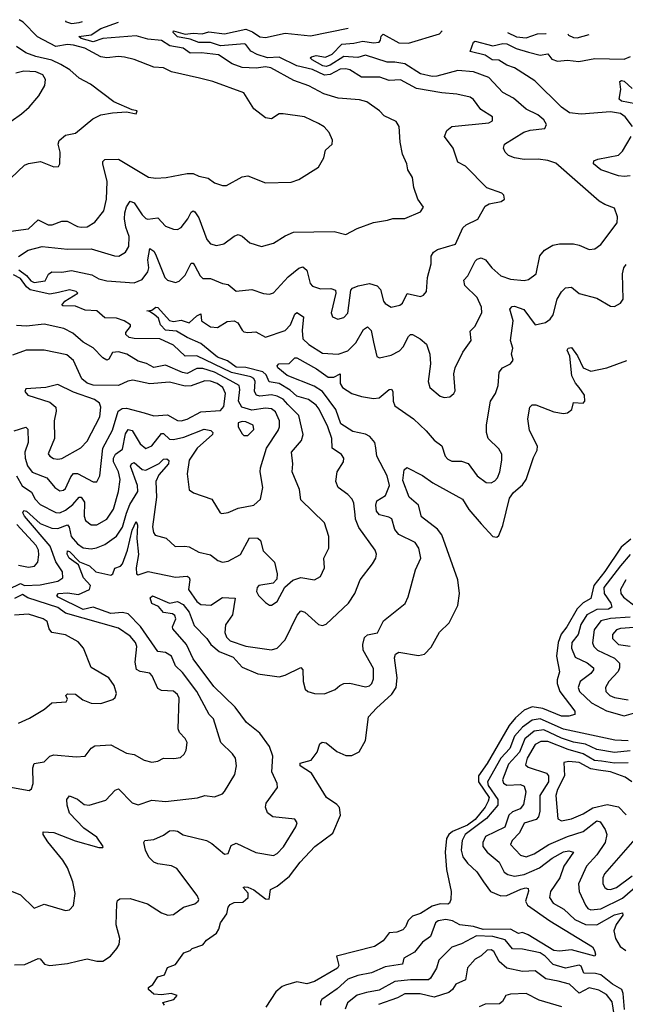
# Model space of a CAD drawing. Extents: x 1552294 to 1694791, y 811929 to 917222.
# Tile 616 of 643: x 1662571 to 1665660, y 909930 to 914950. Entities that reach past the tile are written whole.
import ezdxf

# ---------------------------------------------------------------- set-up
doc = ezdxf.new("R2010")
doc.units = 0

msp = doc.modelspace()

# ---------------------------------------------------------------- linework, layer by layer
at = {"layer": '0CON10XD'}
for points in [[(1662525, 913871.5), (1662615, 913883.9), (1662665, 913929.1), (1662716.2, 913903.8), (1662736.7, 913905), (1662785, 913922.1), (1662813.6, 913923.6), (1662865, 913895.6), (1662885, 913892.5), (1662915.4, 913894.6), (1662955, 913917.1), (1663000.8, 913975), (1663014.4, 914035), (1663016.5, 914125), (1662994.4, 914215.6), (1662995, 914226.7), (1663005, 914237.1), (1663075, 914238.8), (1663227.6, 914147.6), (1663265, 914141.5), (1663317.5, 914145), (1663425, 914166.7), (1663455.6, 914165.6), (1663485, 914152), (1663532, 914142), (1663565, 914118.8), (1663605, 914104), (1663625, 914104), (1663705, 914149.2), (1663735, 914154), (1663825, 914118.8), (1663955, 914122.5), (1663995, 914135.8), (1664095, 914198.8), (1664122, 914245), (1664131.2, 914285), (1664164.4, 914315.6), (1664166.6, 914336.6), (1664149.4, 914375), (1664123.4, 914403.4), (1664095, 914420.9), (1664024.5, 914454.5), (1663915, 914470.9), (1663895, 914469.4), (1663855, 914444.4), (1663825, 914449.4), (1663764.4, 914495), (1663715, 914577.9), (1663555.8, 914635.8), (1663487.7, 914652.3), (1663345, 914683.9), (1663305, 914704.6), (1663255, 914708), (1663155, 914746.4), (1663105, 914758.7), (1663075, 914762.4), (1663015, 914755.3), (1662985, 914760.4), (1662903.5, 914805), (1662845, 914821), (1662815, 914823.5), (1662755, 914814), (1662662.1, 914862.1), (1662588.1, 914938.1), (1662568.4, 914950.2)], [(1662565, 913743.3), (1662614.8, 913775.2), (1662685, 913794), (1662815, 913780), (1662935, 913781), (1663055, 913745.4), (1663076.7, 913745), (1663110.5, 913765), (1663127, 913793), (1663128.5, 913845), (1663113.1, 913893.1), (1663104.8, 913934.8), (1663107.4, 913965), (1663115, 913995.8), (1663135, 914025.7), (1663155, 914016.7), (1663194.8, 913954.8), (1663215, 913937.2), (1663225, 913933.3), (1663275, 913939.1), (1663315, 913896.7), (1663355, 913882.5), (1663375, 913881.1), (1663395, 913891.1), (1663428.2, 913935), (1663445, 913969.2), (1663455, 913975.6), (1663465, 913971.1), (1663485, 913940.6), (1663525, 913828.6), (1663545, 913806.9), (1663575, 913799.4), (1663612.2, 913807.8), (1663665, 913847.1), (1663685, 913854.3), (1663706.1, 913846.1), (1663745, 913811.9), (1663805, 913793.1), (1663865, 913811.5), (1663925, 913848.9), (1663967, 913867), (1664175, 913870), (1664235, 913855.6), (1664292.5, 913885), (1664375, 913916.2), (1664447.5, 913927.5), (1664475, 913936.7), (1664535, 913936.2), (1664615, 913970.8), (1664631.2, 913995), (1664602, 914035), (1664582, 914095), (1664574.2, 914145), (1664550, 914185), (1664545.8, 914215), (1664523.3, 914265), (1664511.1, 914325), (1664507.1, 914405), (1664491.9, 914431.9), (1664429.5, 914459.5), (1664406, 914485), (1664341.1, 914531.1), (1664305, 914541.2), (1664195, 914549.5), (1664122.4, 914572.4), (1664045, 914613.2), (1663969.5, 914639.5), (1663852.5, 914705), (1663825, 914709.6), (1663776.9, 914703.1), (1663705, 914705.7), (1663654.4, 914725), (1663585, 914771.6), (1663498.2, 914781.8), (1663440.3, 914780.2), (1663404.8, 914804.8), (1663336.9, 914816.9), (1663295, 914843.9), (1663225, 914850.5), (1663165, 914867.7), (1662995, 914854.7), (1662945, 914837.4), (1662884.2, 914855), (1662872.5, 914865), (1662935, 914872.4), (1662984.6, 914905), (1663075.7, 914937)], [(1662567, 913675), (1662605, 913645.9), (1662628.3, 913618.3), (1662645, 913609.8), (1662701.4, 913618.6), (1662717, 913653), (1662735, 913664), (1662785, 913663.5), (1662835, 913671.2), (1662938.7, 913648.7), (1662975, 913629.5), (1663015, 913619.2), (1663155, 913608), (1663195, 913626.1), (1663225, 913664.5), (1663229.2, 913685), (1663223.9, 913725), (1663235, 913784.3), (1663255, 913770), (1663264.3, 913755), (1663311.5, 913635), (1663325, 913621.4), (1663365, 913610.6), (1663385, 913617.1), (1663415, 913648.1), (1663445, 913709.2), (1663455, 913708.6), (1663465, 913695.7), (1663490.8, 913645), (1663505, 913630.5), (1663545, 913630), (1663605, 913605.7), (1663635, 913600.6), (1663675, 913565.5), (1663755, 913574.5), (1663815, 913554.4), (1663845, 913550.6), (1663865, 913557.1), (1663941, 913639), (1663995, 913682.9), (1664015, 913689.5), (1664035, 913672.5), (1664053.1, 913605), (1664065, 913592), (1664105, 913578), (1664158.8, 913578.8), (1664181.2, 913571.2), (1664184, 913555), (1664160.5, 913455), (1664166, 913435), (1664193.6, 913423.6), (1664225, 913432.2), (1664245, 913454.2), (1664259.7, 913570.3), (1664268.9, 913581.1), (1664297.4, 913592.6), (1664355, 913604.5), (1664395, 913593.6), (1664412.1, 913575), (1664426.7, 913515), (1664435, 913503.1), (1664465, 913484.4), (1664510, 913495), (1664524, 913505), (1664546.7, 913553.3), (1664615, 913538.6), (1664631.2, 913545), (1664645.8, 913564.2), (1664650.4, 913635), (1664669.2, 913705), (1664670.4, 913745), (1664681.1, 913765), (1664702.2, 913777.8), (1664794.6, 913805.4), (1664830.7, 913889.3), (1664848.1, 913905), (1664907, 913933), (1664945, 913999.2), (1664965, 914011.4), (1665027.3, 914022.7), (1665043.3, 914035), (1665040, 914055), (1665030, 914065), (1664953.2, 914093.2), (1664845, 914202.5), (1664805, 914222.9), (1664782.7, 914295), (1664738.1, 914355), (1664749.5, 914385), (1664775, 914406.2), (1664963.3, 914425), (1664982.5, 914435), (1664981.9, 914455), (1664922.6, 914492.6), (1664885, 914543.3), (1664869.2, 914555), (1664800.7, 914570.7), (1664725, 914577.5), (1664595, 914599.7), (1664513.3, 914643.3), (1664455, 914639.7), (1664407.1, 914657.1), (1664315, 914656.6), (1664255, 914694.6), (1664235, 914700), (1664205, 914697.8), (1664155, 914670.1), (1664125, 914667.9), (1664065, 914697), (1663985, 914714.1), (1663895, 914759.4), (1663835, 914756), (1663782, 914772), (1663750.2, 914790.2), (1663725, 914823.9), (1663716.9, 914826.9), (1663595, 914817.4), (1663545, 914833.2), (1663485, 914834.7), (1663441.1, 914851.1), (1663375, 914862.6), (1663353.3, 914885), (1663356.1, 914893.9), (1663415, 914876.9), (1663455, 914882.3), (1663501.7, 914878.3), (1663535, 914888.4), (1663615, 914877.7), (1663725, 914902.6), (1663759.1, 914889.1), (1663795, 914863.4), (1663825, 914858.8), (1663925, 914882.2), (1664055, 914867.3), (1664246.8, 914906.5)], [(1662804.5, 914944), (1662805, 914941.8), (1662835, 914930.9), (1662874.4, 914935.6), (1662891.4, 914941.8)], [(1663257, 913447), (1663233.1, 913463.1), (1663220, 913465), (1663245, 913468.5), (1663265, 913484.4), (1663275, 913483.1), (1663335, 913415.8), (1663355, 913411.7), (1663395, 913418.9), (1663435, 913405.3), (1663475, 913440.5), (1663495, 913450), (1663497.6, 913415), (1663545, 913383.5), (1663580, 913380), (1663628.5, 913411.5), (1663665, 913414.7), (1663683.8, 913403.8), (1663705, 913366.7), (1663715, 913359.4), (1663735, 913354.8), (1663775, 913358.5), (1663825, 913332), (1663925, 913365.4), (1663951.6, 913395), (1663975, 913448), (1663985, 913456.5), (1664018.8, 913435), (1664011.2, 913365), (1664015, 913322.9), (1664045, 913294.4), (1664115, 913249.5), (1664194.6, 913244.6), (1664245, 913262.5), (1664285, 913301.8), (1664325, 913370), (1664345, 913384.4), (1664363.8, 913365), (1664375.2, 913305.2), (1664393.4, 913233.4), (1664406, 913226), (1664465, 913239.5), (1664507.6, 913262.4), (1664527.8, 913282.2), (1664554.6, 913335), (1664565, 913344.4), (1664575, 913345.5), (1664613.3, 913323.3), (1664645.3, 913295.3), (1664662.5, 913245), (1664665.6, 913195), (1664654.4, 913105), (1664662.5, 913075), (1664715, 913030), (1664735.8, 913024.2), (1664765, 913028), (1664785, 913043.8), (1664791.7, 913058.3), (1664785.6, 913145), (1664791.9, 913175), (1664830.6, 913255), (1664873.1, 913315), (1664868.2, 913361.8), (1664893.1, 913385), (1664928.9, 913455), (1664926.2, 913485), (1664905, 913534.4), (1664841.8, 913595), (1664837.2, 913622.8), (1664856.5, 913645), (1664895, 913719.2), (1664905, 913730), (1664924.4, 913735.6), (1664946.2, 913726.2), (1664980, 913685), (1665025, 913644.5), (1665075, 913628), (1665145, 913620.4), (1665166.2, 913625), (1665205.6, 913655), (1665223.6, 913746.4), (1665248, 913775), (1665289.8, 913800.2), (1665325, 913807.1), (1665395, 913806.5), (1665425, 913800.5), (1665475, 913778.6), (1665505, 913781.4), (1665535, 913804), (1665618, 913915), (1665620, 913945), (1665605, 913990), (1665555, 914007.8), (1665527.5, 914025), (1665305, 914218.2), (1665265, 914232.7), (1665215, 914238.8), (1665145, 914237.5), (1665095, 914245.7), (1665065, 914258), (1665048, 914275), (1665038.8, 914295), (1665043.8, 914315), (1665143, 914377), (1665175, 914387.3), (1665249.2, 914395), (1665258.5, 914415), (1665245, 914440), (1665214.3, 914465), (1665154.2, 914494.2), (1665089.3, 914549.3), (1665035, 914578.2), (1664963.8, 914655), (1664885.3, 914684.7), (1664805, 914690.4), (1664698.1, 914661.9), (1664675, 914661.1), (1664615, 914674.5), (1664535, 914725.3), (1664485, 914734.3), (1664445, 914733.1), (1664335, 914768.7), (1664295, 914756.7), (1664225, 914762.7), (1664155, 914718), (1664135, 914711.3), (1664117.5, 914715), (1664062.9, 914745), (1664052, 914755), (1664058.9, 914761.1), (1664082.7, 914767.3), (1664130.2, 914759.8), (1664165, 914775.2), (1664214.7, 914825.3), (1664275, 914829.8), (1664320.4, 914840.4), (1664375, 914831.9), (1664403.8, 914835), (1664411.9, 914845), (1664415, 914866.2), (1664425, 914876.5), (1664505, 914832.6), (1664555, 914829.7), (1664712, 914878), (1664726.6, 914894)], [(1665058.4, 914885.4), (1665105, 914862.9), (1665155, 914857.6), (1665212.3, 914877.7), (1665255, 914880.3), (1665256.3, 914880.2)], [(1665366.7, 914877.4), (1665370.7, 914870.7), (1665395, 914858.8), (1665415, 914858.2), (1665475.9, 914874.5)], [(1662525, 914142.9), (1662595, 914208.1), (1662615, 914216.7), (1662677.3, 914227.3), (1662745, 914199.2), (1662768.8, 914201.2), (1662776, 914215), (1662777.5, 914275), (1662767.1, 914315), (1662771.4, 914335), (1662805, 914361.1), (1662855, 914371.2), (1662944.2, 914445), (1662985, 914464.4), (1663044.1, 914475.9), (1663115, 914480), (1663165, 914470), (1663170, 914485), (1663145, 914490), (1663051.9, 914531.9), (1662932.1, 914622.1), (1662875, 914652.5), (1662825.8, 914695), (1662781.2, 914721.2), (1662734.2, 914744.2), (1662652.9, 914762.9), (1662601.8, 914781.8), (1662553.9, 914813.9)], [(1665697.1, 914405), (1665660, 914455), (1665635, 914471.1), (1665585, 914479.7), (1665435, 914468.2), (1665375, 914474.6), (1665334.5, 914505), (1665198.5, 914638.5), (1665095.3, 914705.3), (1665055, 914718.1), (1665015, 914743.8), (1664980.6, 914745), (1664945, 914769.6), (1664868.8, 914788.8), (1664885, 914835.7), (1664895, 914840.5), (1664985, 914817.1), (1665035, 914829.2), (1665055, 914827.9), (1665103, 914803), (1665166, 914784), (1665225, 914769.6), (1665265, 914776.2), (1665285, 914748.4), (1665315, 914738.8), (1665365, 914743.4), (1665422.6, 914737.4), (1665505, 914752.6), (1665655, 914748.2), (1665687.3, 914762.7)], [(1662527, 914433), (1662580.3, 914469.7), (1662620, 914505), (1662668.3, 914561.7), (1662698.9, 914615), (1662702.3, 914645), (1662689.5, 914669.5), (1662653.7, 914683.7), (1662592.3, 914687.7), (1662551.9, 914678.1)], [(1665711.9, 914521.9), (1665640.6, 914535), (1665628.8, 914545), (1665638.1, 914595), (1665632, 914635), (1665640.3, 914639.7), (1665655, 914636.4), (1665695, 914600)], [(1665685.4, 914154.6), (1665655, 914150.2), (1665625, 914153.2), (1665534.4, 914185), (1665497.5, 914215), (1665500.3, 914229.7), (1665520.2, 914239.8), (1665625, 914259.5), (1665645, 914280.6), (1665690, 914355)], [(1662545, 910130.8), (1662597.9, 910132.1), (1662665, 910162.9), (1662675, 910162), (1662698, 910135), (1662725, 910127.7), (1662815, 910137.8), (1662871.2, 910151.2), (1662915, 910161.2), (1662965, 910150), (1662995, 910150.4), (1663034.3, 910175), (1663066.9, 910215), (1663077.8, 910235), (1663081.2, 910265), (1663063.8, 910335), (1663065.6, 910444.4), (1663070.5, 910459.5), (1663082.1, 910467.9), (1663135, 910470), (1663223, 910443), (1663295, 910397.1), (1663325.8, 910384.2), (1663355, 910387.5), (1663406.2, 910425), (1663465, 910442.5), (1663481.2, 910455), (1663484, 910465), (1663475.7, 910485), (1663372.1, 910622.1), (1663345, 910635.3), (1663275.3, 910645.3), (1663255.3, 910655.3), (1663229.7, 910679.7), (1663212.5, 910715), (1663204, 910755), (1663210, 910765), (1663255, 910769.4), (1663305, 910791.9), (1663335, 910814.4), (1663355, 910816.4), (1663375, 910812.9), (1663405, 910794.2), (1663524.6, 910764.6), (1663550.6, 910750.6), (1663615, 910694.6), (1663635, 910699.2), (1663649.7, 910740.3), (1663675, 910752.2), (1663775, 910704.5), (1663865, 910688.9), (1663885, 910698.1), (1663917.1, 910732.9), (1663980, 910835), (1663985.8, 910855.8), (1663974.3, 910874.3), (1663862.5, 910885), (1663835.6, 910905.6), (1663824.3, 910934.3), (1663828.1, 910955), (1663885.8, 911035.8), (1663884.2, 911055), (1663856.7, 911115), (1663862.1, 911195), (1663845.5, 911244.5), (1663795, 911311.8), (1663727.5, 911367.5), (1663669.7, 911445), (1663560.5, 911550.5), (1663455, 911692.2), (1663421, 911765), (1663352.8, 911845), (1663350.3, 911855), (1663366.5, 911895), (1663362.5, 911912.5), (1663351, 911921), (1663305, 911928.4), (1663278.8, 911958.8), (1663245, 911973.5), (1663236.9, 912003.1), (1663247.5, 912012.5), (1663335, 911976), (1663375, 911984.2), (1663405, 911969.1), (1663435, 911928.5), (1663460.6, 911860.6), (1663525, 911795.6), (1663546.1, 911765), (1663588.7, 911728.7), (1663659.2, 911699.2), (1663705, 911649.5), (1663785.2, 911615.2), (1663895, 911599.6), (1663925, 911607.9), (1664005, 911648), (1664015.6, 911635), (1664016.5, 911575), (1664026.6, 911536.6), (1664041.2, 911525), (1664075, 911514.5), (1664125, 911513.3), (1664180, 911535), (1664203.8, 911556.2), (1664225, 911565.6), (1664255, 911567.5), (1664335, 911548.5), (1664355, 911553.3), (1664367.8, 911565), (1664375, 911590), (1664375, 911642.5), (1664322.9, 911735), (1664320.4, 911765), (1664329.6, 911800.4), (1664345, 911814.3), (1664395.5, 911824.5), (1664427.1, 911885), (1664536.6, 911973.4), (1664552.4, 912007.6), (1664590, 912145), (1664616.7, 912205), (1664606.9, 912255), (1664588.2, 912285), (1664505, 912326), (1664485, 912351.1), (1664468.8, 912405), (1664454.4, 912414.4), (1664405.6, 912425), (1664391.2, 912445), (1664387.8, 912475), (1664392.4, 912497.6), (1664437.3, 912525), (1664457.8, 912575), (1664445, 912623.9), (1664392.6, 912725), (1664387.2, 912767.2), (1664382.5, 912795), (1664356.8, 912825), (1664335, 912836.9), (1664270.7, 912850.7), (1664209.2, 912889.2), (1664183.2, 912963.2), (1664114.8, 913054.8), (1664072.3, 913082.3), (1663935, 913135.8), (1663887.5, 913175), (1663884.6, 913185), (1663892.2, 913195), (1663945, 913197.4), (1663975, 913226.1), (1663985, 913225.8), (1664085, 913170.1), (1664145, 913127.2), (1664173.1, 913126.9), (1664205, 913143.8), (1664205.2, 913095), (1664217.2, 913075), (1664265, 913044.7), (1664315, 913029.7), (1664375, 913019.1), (1664405, 913022), (1664455, 913064.6), (1664466.9, 913066.9), (1664474.5, 913055), (1664476.4, 913005), (1664485, 912980.5), (1664579.2, 912915), (1664645, 912854.3), (1664685, 912805.6), (1664725, 912777.1), (1664740.6, 912725), (1664755, 912708.6), (1664775, 912698.9), (1664825, 912700), (1664857.9, 912687.9), (1664904.2, 912625), (1664949.7, 912589.7), (1664975, 912589.2), (1664995, 912599.2), (1665008.1, 912615), (1665019.4, 912645), (1665031.1, 912705), (1665030.6, 912735), (1665015, 912762), (1664960.6, 912815), (1664951.4, 912845), (1664952.2, 912885), (1664971.8, 913005), (1664997.1, 913045), (1665012, 913085), (1665016.6, 913153.4), (1665033.1, 913175), (1665073.9, 913196.1), (1665087.8, 913215), (1665079.4, 913245), (1665086.5, 913275), (1665073.9, 913315), (1665087.6, 913415), (1665071.4, 913475), (1665082.6, 913487.4), (1665095, 913488.8), (1665142, 913472), (1665200, 913395), (1665253.8, 913406.2), (1665277, 913423), (1665291.5, 913445), (1665312.8, 913525), (1665335, 913562.9), (1665355, 913582.9), (1665385, 913585.8), (1665425, 913553.3), (1665515, 913531.1), (1665585, 913489.2), (1665605, 913488.6), (1665635, 913504.2), (1665649.4, 913525), (1665645.3, 913654.7), (1665651.8, 913685), (1665665, 913702.5)], [(1662515, 912047.2), (1662575, 912076.2), (1662595.5, 912065.5), (1662675, 912068.1), (1662765, 912087.4), (1662790.7, 912105), (1662789.5, 912135), (1662755.9, 912185.9), (1662726.6, 912265), (1662595, 912418.6), (1662586.4, 912435), (1662591.8, 912448.2), (1662605, 912444.7), (1662675, 912381), (1662735, 912357.7), (1662765, 912355.9), (1662815, 912374.7), (1662823.5, 912363.5), (1662832.6, 912315), (1662865, 912278.4), (1662895, 912256.5), (1662935, 912252.6), (1662963, 912257), (1663005, 912274.1), (1663065, 912316.1), (1663095, 912363.5), (1663115, 912433.8), (1663132.2, 912477.8), (1663174.1, 912545), (1663171, 912575), (1663136.8, 912673.2), (1663140.9, 912685), (1663155, 912692.5), (1663195, 912656.5), (1663215, 912653.8), (1663282.5, 912687.5), (1663305, 912710), (1663320.8, 912710.9), (1663332.4, 912702.4), (1663329.5, 912685), (1663281, 912629), (1663265.8, 912595), (1663268.6, 912515), (1663249.1, 912365), (1663253.1, 912335), (1663262.4, 912322.4), (1663317.4, 912307.4), (1663364.2, 912264.2), (1663413.4, 912266.6), (1663435, 912261.8), (1663485, 912234.6), (1663545, 912222.1), (1663581.9, 912191.9), (1663605, 912183.8), (1663635, 912189.1), (1663696.9, 912223.1), (1663742.3, 912307.7), (1663785, 912306.4), (1663799.1, 912295), (1663812, 912242), (1663839.2, 912215), (1663871.1, 912185), (1663883.5, 912125), (1663882.5, 912097.5), (1663863.5, 912076.5), (1663790.5, 912065), (1663781.4, 912055), (1663779.2, 912035), (1663788.2, 912015), (1663825, 911979.4), (1663845, 911965.8), (1663855, 911965.7), (1663885, 911982.9), (1663924, 912056), (1663965, 912092.7), (1664005, 912106.1), (1664075, 912094.4), (1664105, 912110.8), (1664125.5, 912155), (1664122.5, 912205), (1664147.3, 912255), (1664148.2, 912315), (1664125.6, 912385), (1664005, 912502), (1663998.2, 912555), (1663960.5, 912645), (1663963.5, 912685), (1663957.5, 912745), (1664008.8, 912805), (1664017.5, 912835), (1663995, 912931.9), (1663938.1, 912988.1), (1663914.7, 913015), (1663885, 913031), (1663855, 913036.6), (1663795, 913030.4), (1663778.2, 913035), (1663769.4, 913055), (1663772.5, 913105), (1663765, 913120), (1663749.8, 913129.8), (1663651, 913151), (1663475, 913236.6), (1663415, 913234.3), (1663355, 913290), (1663285, 913323.3), (1663155, 913324), (1663129.7, 913329.7), (1663112.5, 913345), (1663112.5, 913355), (1663135.8, 913385), (1663136, 913395), (1663103.8, 913415), (1663065, 913429.1), (1663005, 913430.8), (1662965.2, 913465.2), (1662905, 913469.7), (1662855, 913488.8), (1662791.2, 913491.2), (1662785.8, 913495), (1662800.5, 913515), (1662867.1, 913555), (1662859.2, 913565), (1662825, 913572.7), (1662769.5, 913559.5), (1662725, 913550.1), (1662625, 913572), (1662605, 913588.3), (1662575, 913630), (1662539.2, 913649.2)], [(1662495, 910521.2), (1662575, 910487.9), (1662645, 910420), (1662695, 910440.6), (1662805, 910408.8), (1662825, 910411.2), (1662845.7, 910434.3), (1662853.5, 910495), (1662841.8, 910555), (1662814.6, 910625), (1662790.4, 910665), (1662715, 910758), (1662690, 910795), (1662691.2, 910808.8), (1662745, 910806.7), (1662853.3, 910763.3), (1662975, 910728.8), (1662995, 910730), (1662997.5, 910735), (1662965, 910782.5), (1662898.3, 910828.3), (1662824.5, 910905), (1662812.5, 910945), (1662810.8, 910975), (1662825, 910993.3), (1662865, 910975.6), (1662899.5, 910949.5), (1662925, 910945.4), (1663010, 910970), (1663058, 911022), (1663075, 911028.1), (1663145, 910956.5), (1663175, 910946.5), (1663245, 910970.4), (1663315, 910963.2), (1663478, 910982), (1663515, 910994.3), (1663565, 910987.5), (1663605, 911002.9), (1663615.5, 911014.5), (1663668.9, 911101.1), (1663676.4, 911146.4), (1663671.1, 911185), (1663656.7, 911206.7), (1663596.7, 911265), (1663558.9, 911385), (1663537.8, 911407.8), (1663474.3, 911525), (1663401.9, 911621.9), (1663366, 911656), (1663346, 911705), (1663315, 911724), (1663275, 911728.5), (1663186.7, 911856.7), (1663125, 911920.3), (1663095, 911927.9), (1663035, 911923.1), (1662945, 911955.4), (1662895, 911942.2), (1662766.6, 912005), (1662760, 912015), (1662768.8, 912025), (1662815, 912027.6), (1662871.1, 912018.9), (1662927.1, 912045), (1662931.6, 912065), (1662896, 912105), (1662870.1, 912170.1), (1662822.8, 912205), (1662813.2, 912225), (1662815, 912241.2), (1662825, 912237.9), (1662876.1, 912186.1), (1662926.9, 912165), (1662959.5, 912135), (1663035, 912118.7), (1663045.2, 912124.8), (1663056.8, 912153.2), (1663085, 912164.1), (1663095, 912176.4), (1663121, 912245), (1663145, 912347.5), (1663165, 912391.4), (1663172.3, 912372.3), (1663168.9, 912305), (1663176.2, 912223.8), (1663165.2, 912155), (1663167.1, 912125), (1663175, 912119.5), (1663226.9, 912136.9), (1663365, 912107.8), (1663425, 912112.3), (1663435.3, 912105.3), (1663438, 912095), (1663431.2, 912045), (1663475, 911983.5), (1663495, 911968.2), (1663545.5, 911964.5), (1663605, 912003.8), (1663670.5, 912000.5), (1663656, 911915), (1663620.8, 911865), (1663616.7, 911825), (1663625, 911802.1), (1663645, 911782.4), (1663725, 911755.9), (1663855, 911737.5), (1663885, 911745.6), (1663925, 911788.9), (1663986.2, 911913.8), (1664005, 911935.7), (1664025, 911928.5), (1664095, 911866.9), (1664115, 911860.6), (1664135, 911868.1), (1664247.3, 911975), (1664281.1, 912025), (1664307.5, 912095), (1664370.6, 912175), (1664386.9, 912205), (1664390.6, 912225), (1664384.3, 912245), (1664301.5, 912361.5), (1664283, 912403), (1664282.1, 912425), (1664275.2, 912485.2), (1664267.3, 912505), (1664245, 912530), (1664195.6, 912565), (1664183.5, 912595), (1664189.5, 912645), (1664222.9, 912695), (1664224.4, 912715), (1664212.4, 912732.4), (1664164.4, 912765), (1664162.3, 912815), (1664142.4, 912875), (1664099, 912965), (1664083.6, 912985), (1664043.8, 913013.8), (1663985, 913030.6), (1663951.4, 913061.4), (1663895, 913095.2), (1663844, 913104), (1663828.6, 913138.6), (1663811.1, 913155), (1663725, 913177.5), (1663675, 913178.7), (1663630.4, 913210.4), (1663579.8, 913230.2), (1663495, 913299.2), (1663425, 913329.7), (1663371.5, 913361.5), (1663315, 913367.8), (1663289, 913395), (1663278.4, 913428.4), (1663257, 913447)], [(1662554.1, 912625), (1662583, 912573), (1662631.3, 912541.3), (1662649.7, 912505), (1662675, 912478.2), (1662755, 912437.2), (1662775, 912436.6), (1662805, 912449.6), (1662841.4, 912478.6), (1662875, 912516.2), (1662885, 912516.1), (1662900.9, 912490.9), (1662899.2, 912419.2), (1662905.9, 912395.9), (1662934.7, 912374.7), (1662965, 912374.1), (1663016.2, 912403.9), (1663049.7, 912455), (1663075.3, 912545), (1663083.9, 912605), (1663075.2, 912645), (1663049.5, 912695), (1663049.8, 912715), (1663059.2, 912735), (1663095, 912760.5), (1663111.3, 912838.7), (1663125, 912861.1), (1663145, 912856.1), (1663185, 912786.9), (1663215, 912763.1), (1663245, 912777.1), (1663295, 912840.6), (1663305, 912840), (1663335, 912811.9), (1663355, 912810), (1663407.7, 912822.3), (1663512.2, 912862.2), (1663546.5, 912855), (1663555.4, 912845), (1663554.5, 912835), (1663476.7, 912765), (1663434.6, 912705), (1663424.4, 912635), (1663435, 912553.8), (1663457.4, 912537.4), (1663551.4, 912505), (1663593.8, 912435), (1663602.3, 912432.3), (1663635, 912438.1), (1663685, 912459.5), (1663765, 912474.5), (1663798.6, 912505), (1663811.1, 912565), (1663797.1, 912645), (1663799.2, 912665), (1663830, 912765), (1663890, 912855), (1663896.3, 912875), (1663895.7, 912905), (1663875, 912951.5), (1663855.4, 912965.4), (1663825, 912969.2), (1663755, 912959.1), (1663704.7, 912975), (1663687, 913005), (1663694.1, 913065), (1663691, 913085), (1663645, 913111.3), (1663565, 913152.4), (1663505, 913172.5), (1663475, 913172.3), (1663425, 913146.5), (1663401.1, 913151.1), (1663315, 913189.1), (1663255, 913177.3), (1663217.6, 913197.6), (1663175, 913208.5), (1663118.1, 913245), (1663075, 913257.1), (1663045, 913253.3), (1663025, 913219.2), (1663015, 913213.8), (1662995, 913225.6), (1662945, 913277.3), (1662895, 913305.3), (1662841.5, 913351.5), (1662795.2, 913375.2), (1662695, 913398.2), (1662605, 913386.9), (1662555, 913391.6)], [(1662543.4, 912853.4), (1662602.7, 912872.7), (1662612.1, 912862.1), (1662614, 912795), (1662597.4, 912745), (1662598, 912715), (1662610.5, 912675), (1662635, 912643.1), (1662708.9, 912615), (1662750.4, 912565), (1662775, 912548), (1662795, 912550.8), (1662805, 912560.4), (1662830.9, 912619.1), (1662845, 912636.9), (1662865, 912636.8), (1662945, 912593.8), (1662965, 912594.4), (1662979.2, 912625), (1662994.8, 912765), (1663045, 912856.7), (1663073, 912955), (1663092.9, 912967.1), (1663115, 912968.8), (1663206.5, 912946.5), (1663255, 912930.9), (1663325, 912936.2), (1663375, 912906.6), (1663394.7, 912904.7), (1663425, 912913.5), (1663495, 912950.5), (1663595, 912956.9), (1663612.3, 912977.7), (1663620.9, 913045), (1663606.6, 913075), (1663578, 913095), (1663545, 913106.6), (1663515, 913108.3), (1663445, 913084.1), (1663415, 913081.4), (1663335, 913101.7), (1663235, 913093.7), (1663147.9, 913112.1), (1663122.1, 913107.9), (1663075, 913085.2), (1662945, 913086), (1662915, 913096.2), (1662888.2, 913118.2), (1662845, 913212.2), (1662810.8, 913240.8), (1662695, 913265.9), (1662603.8, 913265), (1662535, 913239.2)], [(1663310, 909925), (1663301.7, 909938.3), (1663357.5, 909955), (1663373.3, 909975), (1663344.2, 909984.2), (1663295, 909978), (1663255, 909980.8), (1663227.5, 910005), (1663227.5, 910015), (1663249.3, 910030.7), (1663275, 910070), (1663309.3, 910080.7), (1663325, 910117.5), (1663365, 910132.5), (1663407.7, 910192.3), (1663440, 910205), (1663450, 910215), (1663505, 910233.8), (1663523.2, 910256.8), (1663575, 910292.9), (1663587, 910313), (1663595, 910345.4), (1663628.2, 910391.8), (1663634.7, 910425.3), (1663645, 910439.5), (1663665, 910448.4), (1663709.3, 910450.7), (1663735.5, 910475), (1663736.9, 910496.9), (1663710, 910525), (1663718.3, 910528.3), (1663735, 910527.1), (1663765, 910513.1), (1663825, 910467.5), (1663843.3, 910466.7), (1663850, 910515), (1663885, 910533.1), (1663946.5, 910583.5), (1664001.2, 910655), (1664076.2, 910735), (1664168.3, 910801.7), (1664206.7, 910895), (1664202.8, 910932.8), (1664189, 910949), (1664136.7, 910985), (1664059, 911109), (1664001.4, 911145), (1664001.2, 911158.8), (1664057.5, 911175), (1664087.5, 911215), (1664101.7, 911258.3), (1664113.6, 911266.4), (1664135, 911263.3), (1664189.3, 911219.3), (1664235, 911197.8), (1664265, 911198.1), (1664303.3, 911216.7), (1664335.6, 911275), (1664349.4, 911395), (1664390.6, 911439.4), (1664468.8, 911511.2), (1664490.5, 911545), (1664496.3, 911595), (1664483.6, 911696.4), (1664488.6, 911715), (1664505, 911725.6), (1664605, 911708.2), (1664635, 911715.4), (1664669.5, 911750.5), (1664711.9, 911828.1), (1664762.2, 911875), (1664805, 911962.5), (1664813.8, 912025), (1664805.9, 912095), (1664724.1, 912324.1), (1664702.9, 912352.9), (1664620, 912415), (1664604.4, 912475), (1664557.1, 912515), (1664525, 912600), (1664532.5, 912655), (1664545, 912667.5), (1664626.4, 912626.4), (1664678.7, 912588.7), (1664828.9, 912505), (1664862.6, 912452.6), (1664925, 912380.4), (1664985, 912315.6), (1665005, 912311.1), (1665015, 912320.6), (1665035, 912371.1), (1665069.8, 912510.2), (1665090.3, 912539.7), (1665135, 912578.5), (1665154.5, 912605), (1665192.2, 912717.8), (1665210.8, 912755), (1665211.6, 912775), (1665171.2, 912855), (1665162.2, 912915), (1665172.5, 912975), (1665185, 912985.8), (1665204.3, 912985.7), (1665295, 912951.2), (1665345, 912941.5), (1665364.5, 912945.5), (1665387.1, 912962.9), (1665395, 912998.1), (1665445.5, 912994.5), (1665454.2, 913005), (1665451.4, 913035), (1665425.2, 913075.2), (1665406.4, 913096.4), (1665387.2, 913135), (1665376.9, 913235), (1665363.8, 913265), (1665369.2, 913275), (1665385, 913278.8), (1665416.2, 913236.2), (1665445.9, 913175.9), (1665485, 913158), (1665565.7, 913174.3), (1665667.4, 913212.6)], [(1662765, 912709.2), (1662785, 912712.9), (1662883.3, 912766.7), (1662915, 912800.9), (1662978.9, 912925), (1662984.1, 912974.1), (1662977.9, 912995), (1662953, 913013), (1662845, 913050.2), (1662765, 913089.5), (1662705, 913075.5), (1662601.7, 913068.3), (1662597.5, 913055), (1662612.5, 913035), (1662725, 913000), (1662754.5, 912975), (1662756.8, 912955), (1662745.9, 912905), (1662749.1, 912815), (1662716.7, 912736.7), (1662724.1, 912724.1), (1662743.6, 912713.6), (1662765, 912709.2)], [(1663715, 912829.4), (1663735, 912829.5), (1663765, 912860), (1663762.2, 912882.2), (1663725, 912899.7), (1663705, 912901.8), (1663685.8, 912895), (1663684.5, 912875), (1663705, 912839.2), (1663715, 912829.4)], [(1662565, 912169), (1662615, 912159.2), (1662645.9, 912164.1), (1662663.1, 912185), (1662668.6, 912221.4), (1662666.3, 912245), (1662655, 912268.9), (1662556.5, 912376.5)], [(1665688.8, 912301.2), (1665639.4, 912260.6), (1665555, 912136.2), (1665498.9, 912065), (1665485, 911998.5), (1665445, 911976.9), (1665414, 911946), (1665361.5, 911855), (1665332.3, 911817.7), (1665317, 911775), (1665309.7, 911705), (1665324.5, 911625.5), (1665311.8, 911585), (1665312.1, 911565), (1665326.7, 911525), (1665402, 911425), (1665402.5, 911407.5), (1665371.3, 911398.7), (1665335, 911399.5), (1665238.8, 911438.8), (1665185, 911446), (1665145, 911429.7), (1665100, 911390), (1665068.1, 911351.9), (1664955, 911157), (1664911.3, 911095), (1664911.3, 911065), (1664965.1, 910985.1), (1664961.2, 910965), (1664944.5, 910935), (1664895, 910872.9), (1664855, 910843.1), (1664779.3, 910810.7), (1664760, 910795), (1664748, 910775), (1664742, 910705), (1664747.3, 910617.3), (1664771.2, 910505), (1664770, 910465), (1664762.5, 910445), (1664755, 910440), (1664715, 910442.7), (1664675, 910430.9), (1664615, 910393.3), (1664575, 910380), (1664552.4, 910357.6), (1664539.2, 910325), (1664525, 910309.6), (1664495, 910298.1), (1664455, 910293.8), (1664425, 910254), (1664381.2, 910225), (1664187.5, 910175), (1664198, 910128), (1664191.9, 910115), (1664075, 910046.9), (1664035, 910034.2), (1663985, 910044.2), (1663926.7, 910026.7)], [(1665685, 912222.9), (1665635.2, 912165), (1665551.3, 912055), (1665552.7, 912025), (1665586.1, 911975), (1665591.8, 911955), (1665575, 911944.9), (1665515, 911942.2), (1665463.5, 911916.5), (1665433.8, 911866.2), (1665418.9, 911815), (1665387.2, 911775), (1665385.7, 911745), (1665405, 911700.3), (1665465, 911671.4), (1665498.5, 911645), (1665498.2, 911635), (1665484, 911616), (1665429.7, 911575), (1665419.5, 911545), (1665427.2, 911525), (1665487.2, 911467.2), (1665565, 911426.3), (1665655, 911400.4), (1665785, 911437.8)], [(1665662.9, 912095), (1665635.7, 912045), (1665637.6, 912025), (1665650.8, 912005), (1665717.8, 911955)], [(1662515, 911039.3), (1662619.8, 911020.2), (1662630.7, 911029.3), (1662639.7, 911055), (1662638.5, 911135), (1662645, 911157.1), (1662695, 911166.7), (1662725, 911194.4), (1662745, 911201.8), (1662858.3, 911191.7), (1662904.2, 911195.8), (1662935, 911236), (1662955, 911247.5), (1663035, 911253.1), (1663115, 911211.1), (1663155, 911204.3), (1663205, 911174.5), (1663245.6, 911164.4), (1663275, 911170), (1663304.6, 911185.4), (1663357, 911183), (1663390.9, 911189.1), (1663410, 911205), (1663420, 911225), (1663425.5, 911265.5), (1663415.6, 911285), (1663386.5, 911315), (1663380, 911335), (1663385, 911490), (1663375, 911510), (1663355, 911526.2), (1663295, 911530), (1663275, 911540.8), (1663246.6, 911605), (1663235, 911618.2), (1663185, 911627.1), (1663167.2, 911637.2), (1663159.5, 911675), (1663168.9, 911755), (1663161.2, 911775), (1663135, 911807.5), (1663075, 911848.4), (1662805, 911924.8), (1662765, 911953), (1662612.4, 912002.4), (1662585, 912018.6), (1662545, 911998.5)], [(1662565, 911363.5), (1662620.8, 911389.2), (1662697.5, 911435), (1662735, 911467.3), (1662807.9, 911472.1), (1662814, 911485), (1662806.7, 911505), (1662815, 911513.3), (1662855, 911512), (1662893, 911483), (1662935, 911465.5), (1662985, 911464.4), (1663046.6, 911483.4), (1663058, 911495), (1663064.2, 911515), (1663052.2, 911555), (1663025, 911594.2), (1662935, 911646.7), (1662896.5, 911745), (1662868.7, 911778.7), (1662805, 911814.5), (1662735, 911826), (1662720.6, 911845), (1662711.5, 911881.5), (1662691.2, 911895), (1662615, 911918.9), (1662545, 911913.6)], [(1665685, 911904.3), (1665585, 911897.1), (1665535, 911884.3), (1665501.1, 911838.9), (1665492.4, 911772.4), (1665498.9, 911755), (1665518.8, 911735), (1665605.4, 911695), (1665629.8, 911669.8), (1665631, 911645), (1665623.6, 911626.4), (1665575.3, 911575), (1665558.2, 911545), (1665560.4, 911525), (1665580.5, 911505), (1665605, 911494.3), (1665675, 911481.5)], [(1665705, 911851.5), (1665635, 911846.8), (1665615, 911838.9), (1665594, 911815), (1665595.3, 911795), (1665625, 911765.2), (1665685, 911755.2)], [(1665675, 911273.5), (1665606.3, 911276.3), (1665345, 911333.4), (1665225, 911384.9), (1665185, 911378.8), (1665135, 911342.6), (1665095, 911296.7), (1665070.6, 911235), (1665024.9, 911185), (1664956.5, 911065), (1664959.9, 911045), (1665010.6, 910975), (1665009.7, 910945), (1664952.4, 910877.6), (1664842.8, 910795), (1664828, 910765), (1664823, 910715), (1664832, 910682), (1664855, 910650), (1664902.3, 910605), (1664935.9, 910555), (1664972.9, 910505), (1665025, 910483.3), (1665055, 910484.8), (1665127.6, 910517.6), (1665153.3, 910523.3), (1665165, 910520), (1665166.8, 910506.8), (1665151.4, 910455), (1665162, 910435), (1665275.7, 910355.7), (1665492.6, 910222.6), (1665503.5, 910205), (1665508.5, 910185), (1665504.4, 910175.6), (1665385, 910206.9), (1665325, 910200.5), (1665295, 910204.5), (1665164.9, 910284.9), (1665135, 910295.2), (1665115, 910291.6), (1665075, 910313.2), (1664935, 910310.8), (1664885, 910327.4), (1664815.4, 910335.4), (1664778.5, 910355), (1664745, 910361.5), (1664705, 910355.2), (1664691.1, 910345), (1664666.7, 910275), (1664625, 910247.3), (1664585.5, 910195), (1664530.6, 910165), (1664524, 910135), (1664435, 910121.4), (1664365, 910090), (1664295, 910077.6), (1664245, 910057.4), (1664190.4, 910009.6), (1664111.3, 909955), (1664105, 909943.3), (1664105.9, 909925)], [(1665685, 911222.4), (1665605, 911213.2), (1665515, 911228.6), (1665456.8, 911256.8), (1665395, 911266.4), (1665335, 911287.7), (1665245, 911329.5), (1665195, 911321.8), (1665147, 911283), (1665120.3, 911215), (1665064.9, 911155.1), (1665033.1, 911075), (1665038, 911058), (1665055, 911047.8), (1665125, 911051.3), (1665145, 911041.5), (1665153, 911013), (1665141.1, 910948.9), (1665123.3, 910926.7), (1665085, 910911.1), (1665065.2, 910895), (1665045, 910833.1), (1664947.7, 910785), (1664932.9, 910755), (1664932.9, 910735), (1664954.6, 910705), (1665016.2, 910655), (1665043, 910603), (1665061.3, 910591.3), (1665095, 910582.9), (1665145, 910591.9), (1665222.9, 910625), (1665287.2, 910675), (1665345, 910706.7), (1665372.6, 910712.6), (1665395, 910706.2), (1665346.4, 910633.6), (1665325.6, 910575), (1665278.4, 910505), (1665274.1, 910474.1), (1665292.9, 910445), (1665345.8, 910415.8), (1665402.9, 910363), (1665456.6, 910336.5), (1665515, 910335.2), (1665605, 910386.1), (1665646, 910396), (1665647.1, 910385), (1665612.7, 910337.3), (1665602.4, 910305), (1665610, 910265), (1665633.9, 910223.9), (1665662.8, 910205)], [(1665675, 911161), (1665605, 911159.5), (1665539.4, 911169.4), (1665502.4, 911172.4), (1665445, 911207.6), (1665368.4, 911228.4), (1665265, 911269.3), (1665229.5, 911270.5), (1665199.8, 911255), (1665158.9, 911185), (1665150.5, 911150.5), (1665165, 911138.2), (1665258.7, 911108.7), (1665268.4, 911095), (1665268, 911065), (1665224.1, 910994.1), (1665224.4, 910915), (1665218.1, 910885), (1665205, 910872.2), (1665145, 910854), (1665120.4, 910805), (1665082.3, 910765), (1665074.6, 910745), (1665125, 910690), (1665155, 910682.1), (1665195, 910696.6), (1665270.4, 910745), (1665365, 910785.9), (1665445, 910810.2), (1665515, 910865.3), (1665531.1, 910861.1), (1665558, 910822), (1665565.5, 910795), (1665556.5, 910755), (1665515, 910692.2), (1665462, 910635), (1665421.3, 910545), (1665423.9, 910505), (1665456.7, 910435), (1665469.1, 910419.1), (1665485, 910411.4), (1665535, 910417), (1665645, 910471.6), (1665735, 910547)], [(1665693.5, 911063.5), (1665658.8, 911088.8), (1665585.3, 911115.3), (1665523.5, 911123.5), (1665485, 911130.6), (1665425, 911162.3), (1665371.9, 911168.1), (1665346.7, 911163.3), (1665350.2, 911095), (1665314.8, 911025), (1665306, 910995), (1665315.4, 910875.4), (1665335, 910866.2), (1665385, 910875.3), (1665445, 910901.6), (1665495, 910932), (1665568.3, 910948.3), (1665625, 910937.2), (1665665, 910895.6)], [(1665720, 910785), (1665554.6, 910595), (1665545.5, 910575), (1665545.7, 910545), (1665555.8, 910525), (1665567.5, 910517.5), (1665585, 910514.7), (1665615, 910525.7), (1665695, 910584.8)], [(1665656.5, 909903.5), (1665649.5, 909985), (1665642.5, 910005), (1665595, 910032.5), (1665535, 910080), (1665507.2, 910087.2), (1665448.5, 910088.5), (1665435, 910124.2), (1665425, 910130), (1665355, 910114.2), (1665292.5, 910132.5), (1665251.6, 910175), (1665225, 910192.1), (1665135, 910210.8), (1665085, 910211.9), (1665047.8, 910257.8), (1664985, 910276.1), (1664901.7, 910278.3), (1664825, 910237.9), (1664775, 910221.6), (1664709.1, 910155), (1664697.3, 910115), (1664667, 910063), (1664655.9, 910054.1), (1664565, 910054.8), (1664484.2, 910045.8), (1664405, 910002.2), (1664340.5, 909989.5), (1664293.1, 909976.9), (1664242.6, 909937.4), (1664231.8, 909905)], [(1665606.7, 909855), (1665592.5, 909942.5), (1665565, 909980), (1665525, 910002.5), (1665475, 910014.1), (1665425, 909986.6), (1665375, 910032), (1665317.4, 910047.4), (1665255, 910059.3), (1665200.5, 910100.5), (1665135, 910097.2), (1665055, 910114.2), (1665017.5, 910147.5), (1664989.7, 910199.7), (1664975, 910207.5), (1664955, 910205.5), (1664925, 910176.4), (1664895, 910160.4), (1664854.7, 910115.3), (1664845.3, 910054.7), (1664795, 910031.8), (1664778.8, 910005), (1664759.9, 909990.1), (1664685, 909967.1), (1664612.9, 909982.9), (1664535, 909983.1), (1664497.4, 909962.6), (1664400.8, 909929.2)], [(1663926.7, 910026.7), (1663909.3, 910020.7), (1663877, 909993), (1663826.2, 909915)], [(1665337, 909917), (1665221, 909951), (1665155, 909984.6), (1665075, 909980.9), (1665050, 909975), (1665034.3, 909945), (1665018.1, 909931.9), (1664945, 909930.3), (1664915, 909916.2)]]:
    msp.add_lwpolyline(points, dxfattribs=at)

doc.saveas('drawing.dxf')
